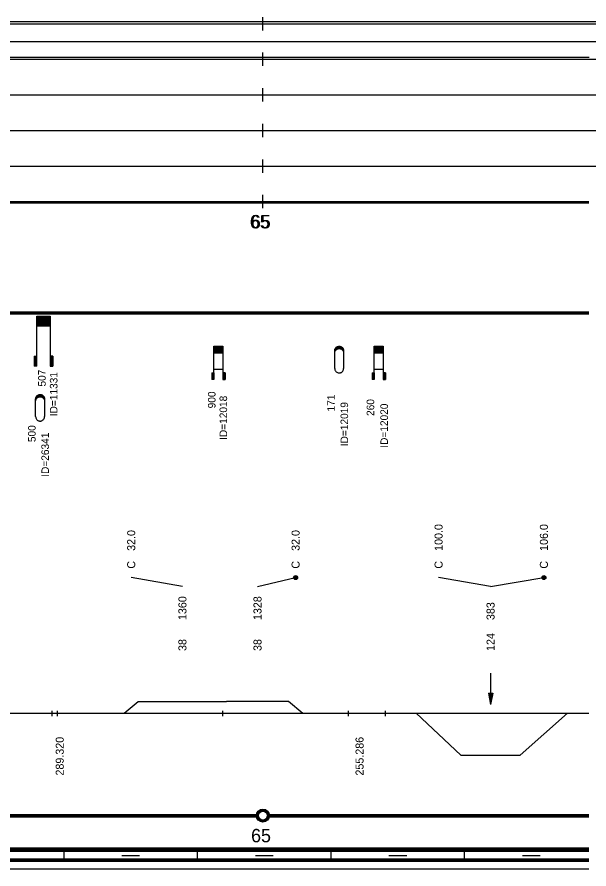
# Model space of a CAD drawing. Extents: x 2 to 10148, y 0 to 380.
# Drawn here: x 6744.4 to 6873, y 0 to 191.5 of the extents above; entities that cross this region are included whole.
import ezdxf

# ---------------------------------------------------------------- set-up
doc = ezdxf.new("R2010")
doc.units = 0
for name, color, linetype in [('CARA_S_OBJEKTY', 7, 'Continuous'), ('KRIV1_CARA', 7, 'Continuous'), ('KRIV1_TEXT', 7, 'Continuous'), ('OBJEKTY_TEXT', 7, 'Continuous'), ('OBJEKTY_TVAR', 7, 'Continuous'), ('RAM', 7, 'Continuous'), ('REZERVA', 7, 'Continuous'), ('RYCHL_A', 7, 'Continuous'), ('RYCHL_B', 7, 'Continuous'), ('RYCHL_C', 7, 'Continuous'), ('RYCHL_RASTR', 7, 'Continuous'), ('RYCHL_STAN', 7, 'Continuous'), ('STAN_CARA', 7, 'Continuous'), ('STAN_TEXT', 7, 'Continuous')]:
    doc.layers.add(name, color=color, linetype=linetype)

msp = doc.modelspace()

# ---------------------------------------------------------------- linework, layer by layer
for p, q in [((6752.28, 35.51), (6752.28, 34.32)), ((6753.47, 35.51), (6753.47, 34.32)), ((6790.64, 35.51), (6790.64, 34.32)), ((6818.82, 35.51), (6818.82, 34.32)), ((6827.15, 35.51), (6827.15, 34.32))]:
    msp.add_line(p, q)
at = {"layer": 'CARA_S_OBJEKTY'}
for p, q in [((5974.91, 125.25), (6872.96, 125.25)), ((5974.91, 125), (6872.96, 125)), ((5974.91, 124.75), (6872.96, 124.75))]:
    msp.add_line(p, q, dxfattribs=at)
at = {"layer": 'KRIV1_CARA'}
for p, q in [((6768.5, 35), (6771.7, 37.65)), ((6771.7, 37.65), (6791.51, 37.65)), ((6791.51, 37.65), (6791.51, 37.71)), ((6791.51, 37.71), (6805.44, 37.71)), ((6805.44, 37.71), (6808.64, 35)), ((5974.91, 35), (6872.96, 35)), ((6834.17, 35), (6844.17, 25.6)), ((6857.53, 25.6), (6868.13, 35)), ((6844.17, 25.6), (6857.53, 25.6))]:
    msp.add_line(p, q, dxfattribs=at)
at = {"layer": 'KRIV1_TEXT'}
for p, q in [((6781.61, 63.5), (6770.1, 65.5)), ((6798.48, 63.5), (6807.04, 65.5)), ((6850.85, 63.5), (6839.17, 65.5)), ((6850.85, 63.5), (6862.83, 65.5)), ((6850.85, 44), (6850.85, 42.2)), ((6850.85, 42.2), (6850.85, 40)), ((6850.35, 39.5), (6850.85, 37)), ((6850.35, 39.5), (6851.35, 39.5)), ((6850.45, 39.5), (6850.85, 37.5)), ((6850.55, 39.5), (6850.85, 38)), ((6850.65, 39.5), (6850.85, 38.5)), ((6850.75, 39.5), (6850.85, 39)), ((6850.85, 40), (6850.85, 37)), ((6851.35, 39.5), (6850.85, 37)), ((6851.25, 39.5), (6850.85, 37.5)), ((6851.15, 39.5), (6850.85, 38)), ((6851.05, 39.5), (6850.85, 38.5)), ((6850.95, 39.5), (6850.85, 39)), ((6850.85, 39.5), (6850.85, 39.5)), ((6850.85, 39.5), (6850.85, 39.5))]:
    msp.add_line(p, q, dxfattribs=at)
for centre, radius in [((6807.04, 65.5), 0.45), ((6807.04, 65.5), 0.3), ((6807.04, 65.5), 0.15), ((6862.83, 65.5), 0.45), ((6862.83, 65.5), 0.3), ((6862.83, 65.5), 0.15)]:
    msp.add_circle(centre, radius, dxfattribs=at)
at = {"layer": 'OBJEKTY_TVAR'}
for p, q in [((6748.91, 124.25), (6751.91, 124.25)), ((6748.91, 113), (6748.91, 124.25)), ((6748.91, 124.17), (6751.91, 124.17)), ((6748.91, 124.1), (6751.91, 124.1)), ((6748.91, 124.02), (6751.91, 124.02)), ((6748.91, 123.95), (6751.91, 123.95)), ((6748.91, 123.87), (6751.91, 123.87)), ((6748.91, 123.8), (6751.91, 123.8)), ((6748.91, 123.72), (6751.91, 123.72)), ((6748.91, 123.65), (6751.91, 123.65)), ((6748.91, 123.57), (6751.91, 123.57)), ((6748.91, 123.5), (6751.91, 123.5)), ((6748.91, 123.42), (6751.91, 123.42)), ((6748.91, 123.35), (6751.91, 123.35)), ((6748.91, 123.27), (6751.91, 123.27)), ((6748.91, 123.2), (6751.91, 123.2)), ((6748.91, 123.12), (6751.91, 123.12)), ((6748.91, 123.05), (6751.91, 123.05)), ((6748.91, 122.97), (6751.91, 122.97)), ((6748.91, 122.9), (6751.91, 122.9)), ((6748.91, 122.82), (6751.91, 122.82)), ((6748.91, 122.75), (6751.91, 122.75)), ((6748.91, 122.67), (6751.91, 122.67)), ((6748.91, 122.6), (6751.91, 122.6)), ((6751.91, 124.25), (6751.91, 113)), ((6748.91, 122.52), (6751.91, 122.52)), ((6748.91, 122.45), (6751.91, 122.45)), ((6748.91, 122.37), (6751.91, 122.37)), ((6748.91, 122.3), (6751.91, 122.3)), ((6748.91, 122.22), (6751.91, 122.22)), ((6748.91, 122.15), (6751.91, 122.15)), ((6748.91, 122.07), (6751.91, 122.07)), ((6788.69, 110), (6788.69, 117.5)), ((6788.69, 117.5), (6790.69, 117.5)), ((6788.69, 117.45), (6790.69, 117.45)), ((6788.69, 117.4), (6790.69, 117.4)), ((6788.69, 117.35), (6790.69, 117.35)), ((6788.69, 117.3), (6790.69, 117.3)), ((6788.69, 117.25), (6790.69, 117.25)), ((6788.69, 117.2), (6790.69, 117.2)), ((6788.69, 117.15), (6790.69, 117.15)), ((6788.69, 117.1), (6790.69, 117.1)), ((6788.69, 117.05), (6790.69, 117.05)), ((6788.69, 117), (6790.69, 117)), ((6788.69, 116.95), (6790.69, 116.95)), ((6788.69, 116.9), (6790.69, 116.9)), ((6788.69, 116.85), (6790.69, 116.85)), ((6790.69, 117.5), (6790.69, 110)), ((6815.89, 116.81), (6815.95, 116.95)), ((6815.9, 116.85), (6816.35, 116.85)), ((6815.92, 116.9), (6816.46, 116.9)), ((6815.95, 116.95), (6816.01, 117.06)), ((6815.95, 116.95), (6816.61, 116.95)), ((6815.97, 117), (6817.71, 117)), ((6816, 117.05), (6817.68, 117.05)), ((6816.01, 117.06), (6816.1, 117.18)), ((6816.04, 117.1), (6817.64, 117.1)), ((6816.08, 117.15), (6817.6, 117.15)), ((6816.1, 117.18), (6816.19, 117.26)), ((6816.13, 117.2), (6817.55, 117.2)), ((6816.18, 117.25), (6817.5, 117.25)), ((6816.19, 117.26), (6816.32, 117.35)), ((6816.19, 116.74), (6816.32, 116.83)), ((6816.24, 117.3), (6817.44, 117.3)), ((6816.31, 117.35), (6817.37, 117.35)), ((6816.32, 117.35), (6816.45, 117.42)), ((6816.32, 116.83), (6816.45, 116.9)), ((6816.4, 117.4), (6817.28, 117.4)), ((6816.45, 117.42), (6816.48, 117.43)), ((6816.45, 116.9), (6816.48, 116.91)), ((6816.48, 117.43), (6816.6, 117.47)), ((6816.48, 116.91), (6816.6, 116.95)), ((6816.53, 117.45), (6817.15, 117.45)), ((6816.6, 117.47), (6816.74, 117.49)), ((6816.6, 116.95), (6816.74, 116.97)), ((6816.74, 117.49), (6816.85, 117.5)), ((6816.74, 116.97), (6816.85, 116.98)), ((6816.85, 117.5), (6816.98, 117.49)), ((6816.85, 116.98), (6816.98, 116.97)), ((6816.98, 117.49), (6817.11, 117.46)), ((6816.98, 116.97), (6817.11, 116.94)), ((6817.07, 116.95), (6817.73, 116.95)), ((6817.11, 117.46), (6817.22, 117.43)), ((6817.11, 116.94), (6817.22, 116.9)), ((6817.22, 117.43), (6817.33, 117.37)), ((6817.22, 116.9), (6817.76, 116.9)), ((6817.22, 116.9), (6817.33, 116.85)), ((6817.33, 117.37), (6817.4, 117.32)), ((6817.33, 116.85), (6817.78, 116.85)), ((6817.33, 116.85), (6817.4, 116.8)), ((6817.4, 117.32), (6817.55, 117.21)), ((6817.55, 117.21), (6817.63, 117.11)), ((6817.63, 117.11), (6817.72, 116.98)), ((6817.72, 116.98), (6817.76, 116.89)), ((6817.76, 116.89), (6817.8, 116.77)), ((6824.71, 110), (6824.71, 117.5)), ((6824.71, 117.5), (6826.71, 117.5)), ((6824.71, 117.45), (6826.71, 117.45)), ((6824.71, 117.4), (6826.71, 117.4)), ((6824.71, 117.35), (6826.71, 117.35)), ((6824.71, 117.3), (6826.71, 117.3)), ((6824.71, 117.25), (6826.71, 117.25)), ((6824.71, 117.2), (6826.71, 117.2)), ((6824.71, 117.15), (6826.71, 117.15)), ((6824.71, 117.1), (6826.71, 117.1)), ((6824.71, 117.05), (6826.71, 117.05)), ((6824.71, 117), (6826.71, 117)), ((6824.71, 116.95), (6826.71, 116.95)), ((6824.71, 116.9), (6826.71, 116.9)), ((6824.71, 116.85), (6826.71, 116.85)), ((6826.71, 117.5), (6826.71, 110)), ((6748.31, 115.25), (6748.31, 113)), ((6748.31, 115.25), (6748.91, 115.25)), ((6748.38, 115.25), (6748.38, 113)), ((6748.46, 115.25), (6748.46, 113)), ((6748.53, 115.25), (6748.53, 113)), ((6748.61, 115.25), (6748.61, 113)), ((6748.68, 115.25), (6748.68, 113)), ((6748.76, 115.25), (6748.76, 113)), ((6748.83, 115.25), (6748.83, 113)), ((6752.51, 115.25), (6751.91, 115.25)), ((6751.99, 115.25), (6751.99, 113)), ((6752.06, 115.25), (6752.06, 113)), ((6752.14, 115.25), (6752.14, 113)), ((6752.21, 115.25), (6752.21, 113)), ((6752.29, 115.25), (6752.29, 113)), ((6752.36, 115.25), (6752.36, 113)), ((6752.44, 115.25), (6752.44, 113)), ((6752.51, 115.25), (6752.51, 113)), ((6788.69, 116.8), (6790.69, 116.8)), ((6788.69, 116.75), (6790.69, 116.75)), ((6788.69, 116.7), (6790.69, 116.7)), ((6788.69, 116.65), (6790.69, 116.65)), ((6788.69, 116.6), (6790.69, 116.6)), ((6788.69, 116.55), (6790.69, 116.55)), ((6788.69, 116.5), (6790.69, 116.5)), ((6788.69, 116.45), (6790.69, 116.45)), ((6788.69, 116.4), (6790.69, 116.4)), ((6788.69, 116.35), (6790.69, 116.35)), ((6788.69, 116.3), (6790.69, 116.3)), ((6788.69, 116.25), (6790.69, 116.25)), ((6788.69, 116.2), (6790.69, 116.2)), ((6788.69, 116.15), (6790.69, 116.15)), ((6788.69, 116.1), (6790.69, 116.1)), ((6788.69, 116.05), (6790.69, 116.05)), ((6815.84, 116.5), (6815.85, 116.65)), ((6815.84, 116.55), (6816.02, 116.55)), ((6815.84, 112.5), (6815.84, 116.5)), ((6815.84, 116.5), (6815.99, 116.5)), ((6815.84, 116.45), (6815.96, 116.45)), ((6815.84, 116.4), (6815.93, 116.4)), ((6815.84, 116.35), (6815.91, 116.35)), ((6815.84, 116.3), (6815.89, 116.3)), ((6815.84, 116.25), (6815.88, 116.25)), ((6815.84, 116.2), (6815.87, 116.2)), ((6815.84, 116.15), (6815.86, 116.15)), ((6815.84, 115.98), (6815.85, 116.13)), ((6815.84, 116.1), (6815.85, 116.1)), ((6815.85, 116.65), (6815.89, 116.81)), ((6815.85, 116.65), (6816.1, 116.65)), ((6815.85, 116.6), (6816.06, 116.6)), ((6815.85, 116.13), (6815.89, 116.28)), ((6815.86, 116.7), (6816.15, 116.7)), ((6815.87, 116.75), (6816.21, 116.75)), ((6815.89, 116.8), (6816.27, 116.8)), ((6815.89, 116.28), (6815.95, 116.43)), ((6815.95, 116.43), (6816.01, 116.53)), ((6816.01, 116.53), (6816.1, 116.65)), ((6816.1, 116.65), (6816.19, 116.74)), ((6817.4, 116.8), (6817.55, 116.68)), ((6817.41, 116.8), (6817.79, 116.8)), ((6817.47, 116.75), (6817.81, 116.75)), ((6817.53, 116.7), (6817.82, 116.7)), ((6817.55, 116.68), (6817.63, 116.59)), ((6817.58, 116.65), (6817.83, 116.65)), ((6817.62, 116.6), (6817.83, 116.6)), ((6817.63, 116.59), (6817.72, 116.46)), ((6817.66, 116.55), (6817.84, 116.55)), ((6817.69, 116.5), (6817.84, 116.5)), ((6817.72, 116.46), (6817.76, 116.37)), ((6817.72, 116.45), (6817.84, 116.45)), ((6817.75, 116.4), (6817.84, 116.4)), ((6817.76, 116.37), (6817.8, 116.24)), ((6817.77, 116.35), (6817.84, 116.35)), ((6817.79, 116.3), (6817.84, 116.3)), ((6817.8, 116.77), (6817.83, 116.65)), ((6817.8, 116.25), (6817.84, 116.25)), ((6817.8, 116.24), (6817.83, 116.13)), ((6817.81, 116.2), (6817.84, 116.2)), ((6817.82, 116.15), (6817.84, 116.15)), ((6817.83, 116.65), (6817.84, 116.56)), ((6817.83, 116.13), (6817.84, 116.03)), ((6817.83, 116.1), (6817.84, 116.1)), ((6817.84, 116.56), (6817.84, 116.5)), ((6817.84, 116.5), (6817.84, 112.5)), ((6817.84, 116.03), (6817.84, 115.98)), ((6824.71, 116.8), (6826.71, 116.8)), ((6824.71, 116.75), (6826.71, 116.75)), ((6824.71, 116.7), (6826.71, 116.7)), ((6824.71, 116.65), (6826.71, 116.65)), ((6824.71, 116.6), (6826.71, 116.6)), ((6824.71, 116.55), (6826.71, 116.55)), ((6824.71, 116.5), (6826.71, 116.5)), ((6824.71, 116.45), (6826.71, 116.45)), ((6824.71, 116.4), (6826.71, 116.4)), ((6824.71, 116.35), (6826.71, 116.35)), ((6824.71, 116.3), (6826.71, 116.3)), ((6824.71, 116.25), (6826.71, 116.25)), ((6824.71, 116.2), (6826.71, 116.2)), ((6824.71, 116.15), (6826.71, 116.15)), ((6824.71, 116.1), (6826.71, 116.1)), ((6824.71, 116.05), (6826.71, 116.05)), ((6748.91, 113), (6748.31, 113)), ((6751.91, 113), (6752.51, 113)), ((6788.19, 111.5), (6788.69, 111.5)), ((6788.19, 111.5), (6788.19, 110)), ((6788.24, 111.5), (6788.24, 110)), ((6788.29, 111.5), (6788.29, 110)), ((6788.34, 111.5), (6788.34, 110)), ((6788.39, 111.5), (6788.39, 110)), ((6788.44, 111.5), (6788.44, 110)), ((6788.49, 111.5), (6788.49, 110)), ((6788.54, 111.5), (6788.54, 110)), ((6788.59, 111.5), (6788.59, 110)), ((6788.64, 111.5), (6788.64, 110)), ((6788.69, 112.31), (6790.69, 112.31)), ((6791.19, 111.5), (6790.69, 111.5)), ((6790.74, 111.5), (6790.74, 110)), ((6790.79, 111.5), (6790.79, 110)), ((6790.84, 111.5), (6790.84, 110)), ((6790.89, 111.5), (6790.89, 110)), ((6790.94, 111.5), (6790.94, 110)), ((6790.99, 111.5), (6790.99, 110)), ((6791.04, 111.5), (6791.04, 110)), ((6791.09, 111.5), (6791.09, 110)), ((6791.14, 111.5), (6791.14, 110)), ((6791.19, 111.5), (6791.19, 110)), ((6815.84, 112.5), (6815.85, 112.35)), ((6815.85, 112.35), (6815.89, 112.2)), ((6815.89, 112.2), (6815.95, 112.05)), ((6815.95, 112.05), (6816.01, 111.95)), ((6816.01, 111.95), (6816.1, 111.83)), ((6816.1, 111.83), (6816.19, 111.74)), ((6816.19, 111.74), (6816.32, 111.65)), ((6816.32, 111.65), (6816.45, 111.58)), ((6816.45, 111.58), (6816.48, 111.57)), ((6816.48, 111.57), (6816.6, 111.53)), ((6816.6, 111.53), (6816.74, 111.51)), ((6816.74, 111.51), (6816.85, 111.5)), ((6816.85, 111.5), (6816.98, 111.51)), ((6816.98, 111.51), (6817.11, 111.54)), ((6817.11, 111.54), (6817.22, 111.58)), ((6817.22, 111.58), (6817.33, 111.63)), ((6817.33, 111.63), (6817.4, 111.68)), ((6817.4, 111.68), (6817.55, 111.8)), ((6817.55, 111.8), (6817.63, 111.9)), ((6817.63, 111.9), (6817.72, 112.02)), ((6817.72, 112.02), (6817.76, 112.11)), ((6817.76, 112.11), (6817.8, 112.24)), ((6817.8, 112.24), (6817.83, 112.35)), ((6817.83, 112.35), (6817.84, 112.45)), ((6817.84, 112.45), (6817.84, 112.5)), ((6824.21, 111.5), (6824.71, 111.5)), ((6824.21, 111.5), (6824.21, 110)), ((6824.26, 111.5), (6824.26, 110)), ((6824.31, 111.5), (6824.31, 110)), ((6824.36, 111.5), (6824.36, 110)), ((6824.41, 111.5), (6824.41, 110)), ((6824.46, 111.5), (6824.46, 110)), ((6824.51, 111.5), (6824.51, 110)), ((6824.56, 111.5), (6824.56, 110)), ((6824.61, 111.5), (6824.61, 110)), ((6824.66, 111.5), (6824.66, 110)), ((6824.71, 112.31), (6826.71, 112.31)), ((6827.21, 111.5), (6826.71, 111.5)), ((6826.76, 111.5), (6826.76, 110)), ((6826.81, 111.5), (6826.81, 110)), ((6826.86, 111.5), (6826.86, 110)), ((6826.91, 111.5), (6826.91, 110)), ((6826.96, 111.5), (6826.96, 110)), ((6827.01, 111.5), (6827.01, 110)), ((6827.06, 111.5), (6827.06, 110)), ((6827.11, 111.5), (6827.11, 110)), ((6827.16, 111.5), (6827.16, 110)), ((6827.21, 111.5), (6827.21, 110)), ((6788.69, 110), (6788.19, 110)), ((6790.69, 110), (6791.19, 110)), ((6824.71, 110), (6824.21, 110)), ((6826.71, 110), (6827.21, 110)), ((6748.63, 105.67), (6748.64, 105.82)), ((6748.63, 105.72), (6748.81, 105.72)), ((6748.63, 101.67), (6748.63, 105.67)), ((6748.63, 105.67), (6748.78, 105.67)), ((6748.63, 105.62), (6748.75, 105.62)), ((6748.63, 105.57), (6748.72, 105.57)), ((6748.63, 105.52), (6748.7, 105.52)), ((6748.63, 105.47), (6748.68, 105.47)), ((6748.63, 105.42), (6748.67, 105.42)), ((6748.63, 105.37), (6748.66, 105.37)), ((6748.64, 105.82), (6748.68, 105.98)), ((6748.64, 105.82), (6748.89, 105.82)), ((6748.64, 105.77), (6748.85, 105.77)), ((6748.64, 105.3), (6748.68, 105.45)), ((6748.65, 105.87), (6748.94, 105.87)), ((6748.66, 105.92), (6749, 105.92)), ((6748.68, 105.98), (6748.74, 106.12)), ((6748.68, 105.97), (6749.06, 105.97)), ((6748.68, 105.45), (6748.74, 105.6)), ((6748.69, 106.02), (6749.14, 106.02)), ((6748.71, 106.07), (6749.25, 106.07)), ((6748.74, 106.12), (6748.8, 106.23)), ((6748.74, 106.12), (6749.4, 106.12)), ((6748.74, 105.6), (6748.8, 105.7)), ((6748.76, 106.17), (6750.5, 106.17)), ((6748.79, 106.22), (6750.47, 106.22)), ((6748.8, 106.23), (6748.89, 106.35)), ((6748.8, 105.7), (6748.89, 105.82)), ((6748.83, 106.27), (6750.43, 106.27)), ((6748.87, 106.32), (6750.39, 106.32)), ((6748.89, 106.35), (6748.98, 106.43)), ((6748.89, 105.82), (6748.98, 105.91)), ((6748.92, 106.37), (6750.34, 106.37)), ((6748.97, 106.42), (6750.29, 106.42)), ((6748.98, 106.43), (6749.11, 106.52)), ((6748.98, 105.91), (6749.11, 106)), ((6749.03, 106.47), (6750.23, 106.47)), ((6749.1, 106.52), (6750.16, 106.52)), ((6749.11, 106.52), (6749.24, 106.59)), ((6749.11, 106), (6749.24, 106.07)), ((6749.19, 106.57), (6750.07, 106.57)), ((6749.24, 106.59), (6749.27, 106.6)), ((6749.24, 106.07), (6749.27, 106.08)), ((6749.27, 106.6), (6749.39, 106.64)), ((6749.27, 106.08), (6749.39, 106.12)), ((6749.32, 106.62), (6749.94, 106.62)), ((6749.39, 106.64), (6749.53, 106.66)), ((6749.39, 106.12), (6749.53, 106.14)), ((6749.53, 106.66), (6749.64, 106.67)), ((6749.53, 106.14), (6749.64, 106.15)), ((6749.64, 106.67), (6749.77, 106.66)), ((6749.64, 106.15), (6749.77, 106.14)), ((6749.77, 106.66), (6749.9, 106.63)), ((6749.77, 106.14), (6749.9, 106.11)), ((6749.86, 106.12), (6750.52, 106.12)), ((6749.9, 106.63), (6750.01, 106.6)), ((6749.9, 106.11), (6750.01, 106.07)), ((6750.01, 106.6), (6750.12, 106.54)), ((6750.01, 106.07), (6750.55, 106.07)), ((6750.01, 106.07), (6750.12, 106.02)), ((6750.12, 106.54), (6750.19, 106.49)), ((6750.12, 106.02), (6750.57, 106.02)), ((6750.12, 106.02), (6750.19, 105.97)), ((6750.19, 106.49), (6750.34, 106.38)), ((6750.19, 105.97), (6750.34, 105.85)), ((6750.2, 105.97), (6750.58, 105.97)), ((6750.26, 105.92), (6750.6, 105.92)), ((6750.32, 105.87), (6750.61, 105.87)), ((6750.34, 106.38), (6750.42, 106.28)), ((6750.34, 105.85), (6750.42, 105.76)), ((6750.37, 105.82), (6750.62, 105.82)), ((6750.41, 105.77), (6750.62, 105.77)), ((6750.42, 106.28), (6750.51, 106.15)), ((6750.42, 105.76), (6750.51, 105.63)), ((6750.45, 105.72), (6750.63, 105.72)), ((6750.48, 105.67), (6750.63, 105.67)), ((6750.51, 106.15), (6750.55, 106.06)), ((6750.51, 105.63), (6750.55, 105.54)), ((6750.51, 105.62), (6750.63, 105.62)), ((6750.54, 105.57), (6750.63, 105.57)), ((6750.55, 106.06), (6750.59, 105.94)), ((6750.55, 105.54), (6750.59, 105.41)), ((6750.56, 105.52), (6750.63, 105.52)), ((6750.58, 105.47), (6750.63, 105.47)), ((6750.59, 105.94), (6750.62, 105.82)), ((6750.59, 105.42), (6750.63, 105.42)), ((6750.59, 105.41), (6750.62, 105.3)), ((6750.6, 105.37), (6750.63, 105.37)), ((6750.62, 105.82), (6750.63, 105.73)), ((6750.63, 105.73), (6750.63, 105.67)), ((6750.63, 105.67), (6750.63, 101.67)), ((6748.63, 105.32), (6748.65, 105.32)), ((6748.63, 105.15), (6748.64, 105.3)), ((6748.63, 105.27), (6748.64, 105.27)), ((6750.61, 105.32), (6750.63, 105.32)), ((6750.62, 105.3), (6750.63, 105.2)), ((6750.62, 105.27), (6750.63, 105.27)), ((6750.63, 105.2), (6750.63, 105.15)), ((6748.63, 101.67), (6748.64, 101.52)), ((6748.64, 101.52), (6748.68, 101.37)), ((6750.59, 101.41), (6750.62, 101.52)), ((6750.62, 101.52), (6750.63, 101.62)), ((6750.63, 101.62), (6750.63, 101.67)), ((6748.68, 101.37), (6748.74, 101.22)), ((6748.74, 101.22), (6748.8, 101.12)), ((6748.8, 101.12), (6748.89, 101)), ((6748.89, 101), (6748.98, 100.91)), ((6748.98, 100.91), (6749.11, 100.82)), ((6749.11, 100.82), (6749.24, 100.75)), ((6749.24, 100.75), (6749.27, 100.74)), ((6749.27, 100.74), (6749.39, 100.7)), ((6749.39, 100.7), (6749.53, 100.68)), ((6749.53, 100.68), (6749.64, 100.67)), ((6749.64, 100.67), (6749.77, 100.68)), ((6749.77, 100.68), (6749.9, 100.71)), ((6749.9, 100.71), (6750.01, 100.75)), ((6750.01, 100.75), (6750.12, 100.8)), ((6750.12, 100.8), (6750.19, 100.85)), ((6750.19, 100.85), (6750.34, 100.97)), ((6750.34, 100.97), (6750.42, 101.07)), ((6750.42, 101.07), (6750.51, 101.19)), ((6750.51, 101.19), (6750.55, 101.28)), ((6750.55, 101.28), (6750.59, 101.41))]:
    msp.add_line(p, q, dxfattribs=at)
at = {"layer": 'RAM'}
for p, q in [((5974.91, 4.75), (6872.96, 4.75)), ((5974.91, 4.5), (6872.96, 4.5)), ((5974.91, 4.25), (6872.96, 4.25)), ((5974.91, 4), (6872.96, 4)), ((6755, 2), (6755, 4)), ((6785, 2), (6785, 4)), ((6815, 2), (6815, 4)), ((6845, 2), (6845, 4)), ((5974.91, 2.25), (6872.96, 2.25)), ((5974.91, 2), (6872.96, 2)), ((6768, 3), (6772, 3)), ((6798, 3), (6802, 3)), ((6828, 3), (6832, 3)), ((6858, 3), (6862, 3)), ((5974.91, 1.75), (6872.96, 1.75)), ((5974.91, 0), (6872.96, 0))]:
    msp.add_line(p, q, dxfattribs=at)
at = {"layer": 'REZERVA'}
for radius in [1.45, 1.4, 1.35, 1.3, 1.25, 1.2, 1.15, 1.1, 1.05, 1]:
    msp.add_circle((6799.69, 12), radius, dxfattribs=at)
at = {"layer": 'RYCHL_A'}
msp.add_line((6718.39, 182.5), (6872.99, 182.5), dxfattribs=at)
at = {"layer": 'RYCHL_B'}
msp.add_line((6739.57, 186), (6905.42, 186), dxfattribs=at)
at = {"layer": 'RYCHL_C'}
msp.add_line((6738.82, 190.5), (6905.84, 190.5), dxfattribs=at)
at = {"layer": 'RYCHL_RASTR'}
for p, q in [((6799.69, 188.5), (6799.69, 191.5)), ((5971.21, 190), (6871.33, 190)), ((6869.05, 190), (8074.39, 190)), ((5971.5, 182), (6871.56, 182)), ((6799.69, 180.5), (6799.69, 183.5)), ((6869.05, 182), (8074.39, 182)), ((6799.69, 172.5), (6799.69, 175.5)), ((5971.78, 174), (6873.11, 174)), ((6869.05, 174), (8074.39, 174)), ((6799.69, 164.5), (6799.69, 167.5)), ((5971.77, 166), (6873.11, 166)), ((6869.05, 166), (8074.4, 166)), ((6799.69, 156.5), (6799.69, 159.5)), ((5971.78, 158), (6873.11, 158)), ((6869.05, 158), (8074.39, 158)), ((6799.69, 148.5), (6799.69, 151.5)), ((5974.91, 150), (6872.96, 150)), ((5974.91, 149.75), (6872.96, 149.75))]:
    msp.add_line(p, q, dxfattribs=at)
at = {"layer": 'STAN_CARA'}
for p, q in [((6301.19, 12.25), (6798.19, 12.25)), ((6301.19, 12), (6798.19, 12)), ((6301.19, 12), (6798.19, 12)), ((6301.19, 11.75), (6798.19, 11.75)), ((6801.19, 12.25), (6872.96, 12.25)), ((6801.19, 12), (6872.96, 12)), ((6801.19, 12), (6872.96, 12)), ((6801.19, 11.75), (6872.96, 11.75))]:
    msp.add_line(p, q, dxfattribs=at)

# ---------------------------------------------------------------- texts
at = {"layer": 'KRIV1_TEXT'}
for s, p in [('100.0', (6840.07, 71.5)), ('106.0', (6863.73, 71.5)), ('32.0', (6771, 71.5)), ('32.0', (6807.94, 71.5)), ('C', (6771, 67.5)), ('C', (6807.94, 67.5)), ('C', (6840.07, 67.5)), ('C', (6863.73, 67.5)), ('1360', (6782.51, 55.95)), ('1328', (6799.38, 55.95)), ('383', (6851.75, 55.95)), ('124', (6851.75, 49)), ('38', (6782.51, 49)), ('38', (6799.38, 49)), ('289.320', (6754.94, 21)), ('255.286', (6822.31, 21))]:
    msp.add_text(s, height=1.8, rotation=90, dxfattribs=at).set_placement(p)
at = {"layer": 'OBJEKTY_TEXT'}
for s, p in [('507', (6750.88, 108.44)), ('ID=11331', (6753.53, 101.77)), ('900', (6789.05, 103.54)), ('ID=12018', (6791.65, 96.45)), ('171', (6815.84, 102.83)), ('260', (6824.71, 101.83)), ('ID=12019', (6818.84, 95.03)), ('ID=12020', (6827.79, 94.69)), ('500', (6748.62, 95.95)), ('ID=26341', (6751.62, 88.16))]:
    msp.add_text(s, height=1.7, rotation=90, dxfattribs=at).set_placement(p)
at = {"layer": 'RYCHL_STAN'}
for p in [(6796.75, 144), (6797, 144)]:
    msp.add_text('65', height=3, dxfattribs=at).set_placement(p)
at = {"layer": 'STAN_TEXT'}
msp.add_text('65', height=3, dxfattribs=at).set_placement((6797.04, 6))

doc.saveas('drawing.dxf')
